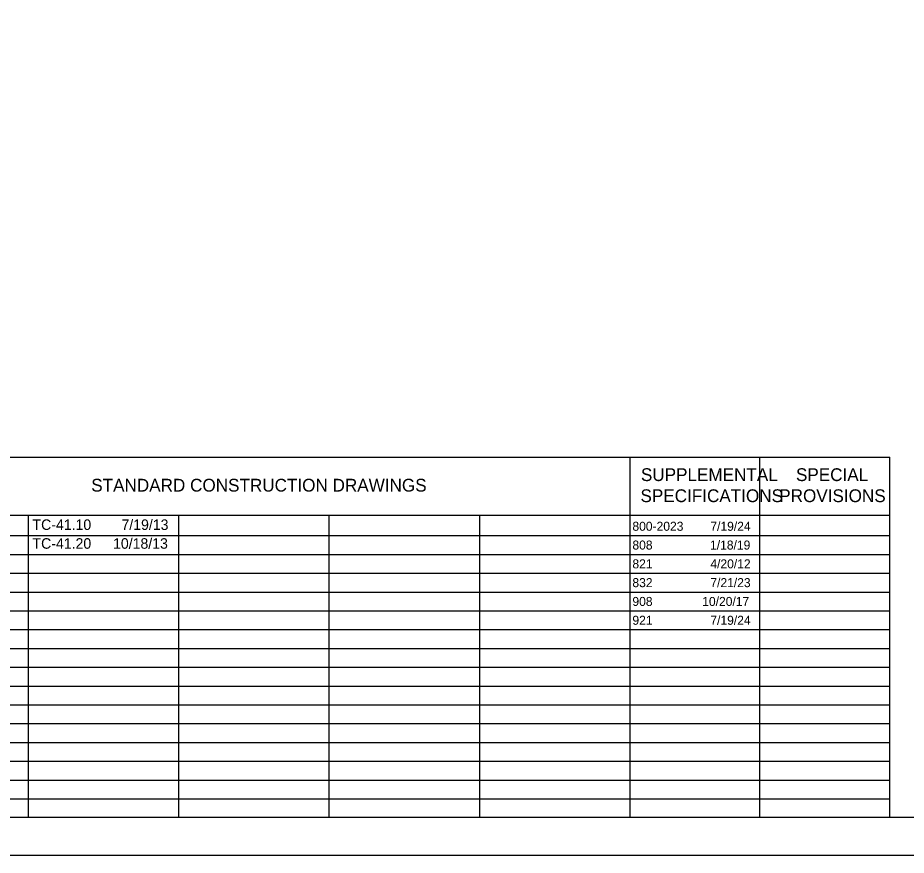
# Model space of a CAD drawing. Extents: x -20.2 to 34, y 0 to 22.
# Drawn here: x 12.01 to 23.82, y 0 to 11.14 of the extents above; entities that cross this region are included whole.
import ezdxf

# ---------------------------------------------------------------- set-up
doc = ezdxf.new("R2010")
doc.units = 0
for name, color, linetype in [('SH_Border', 7, 'Continuous'), ('SH_Cut_Line', 7, 'Continuous'), ('SH_Data', 7, 'Continuous'), ('SH_Text', 7, 'Continuous')]:
    doc.layers.add(name, color=color, linetype=linetype)

msp = doc.modelspace()

# ---------------------------------------------------------------- linework, layer by layer
at = {"layer": 'SH_Border'}
msp.add_lwpolyline([(1.5, 21.5), (33.5, 21.5), (33.5, 0.5), (1.5, 0.5)], close=True, dxfattribs=at)
at = {"layer": 'SH_Cut_Line'}
msp.add_lwpolyline([(0, 0), (34, 0), (34, 22), (0, 22)], close=True, dxfattribs=at)
at = {"layer": 'SH_Data'}
for p, q in [((10.15, 5.292), (23.6, 5.292)), ((20.15, 0.5), (20.15, 5.292)), ((21.875, 0.5), (21.875, 5.292)), ((23.6, 0.5), (23.6, 5.292)), ((10.15, 4.521), (23.6, 4.521)), ((12.15, 0.5), (12.15, 4.521)), ((14.15, 0.5), (14.15, 4.521)), ((16.15, 0.5), (16.15, 4.521)), ((18.15, 0.5), (18.15, 4.521)), ((10.15, 4.25), (23.6, 4.25)), ((10.15, 4), (23.6, 4)), ((10.15, 3.75), (23.6, 3.75)), ((10.15, 3.5), (23.6, 3.5)), ((10.15, 3.25), (23.6, 3.25)), ((10.15, 3), (23.6, 3)), ((10.15, 2.75), (23.6, 2.75)), ((10.15, 2.5), (23.6, 2.5)), ((10.15, 2.25), (23.6, 2.25)), ((10.15, 2), (23.6, 2)), ((10.15, 1.75), (23.6, 1.75)), ((10.15, 1.5), (23.6, 1.5)), ((10.15, 1.25), (23.6, 1.25)), ((10.15, 1), (23.6, 1)), ((10.15, 0.75), (23.6, 0.75))]:
    msp.add_line(p, q, dxfattribs=at)

# ---------------------------------------------------------------- texts
at = {"layer": 'SH_Text'}
for s, height, p in [('SUPPLEMENTAL', 0.17, (20.293, 4.976)), ('SPECIAL', 0.17, (22.354, 4.976)), ('STANDARD CONSTRUCTION DRAWINGS', 0.17, (12.986, 4.836)), ('SPECIFICATIONS', 0.17, (20.287, 4.696)), ('PROVISIONS', 0.17, (22.132, 4.696)), ('TC-41.10', 0.14, (12.205, 4.326)), ('7/19/13', 0.14, (13.388, 4.326)), ('800-2023', 0.12, (20.18, 4.315)), ('7/19/24', 0.12, (21.216, 4.315)), ('TC-41.20', 0.14, (12.205, 4.076)), ('10/18/13', 0.14, (13.276, 4.076)), ('808', 0.12, (20.18, 4.065)), ('1/18/19', 0.12, (21.212, 4.065)), ('821', 0.12, (20.18, 3.815)), ('4/20/12', 0.12, (21.216, 3.815)), ('832', 0.12, (20.18, 3.565)), ('7/21/23', 0.12, (21.216, 3.565)), ('908', 0.12, (20.18, 3.315)), ('10/20/17', 0.12, (21.108, 3.315)), ('7/19/24', 0.12, (21.216, 3.065)), ('921', 0.12, (20.18, 3.065))]:
    msp.add_text(s, height=height, dxfattribs=at).set_placement(p)

doc.saveas('drawing.dxf')
